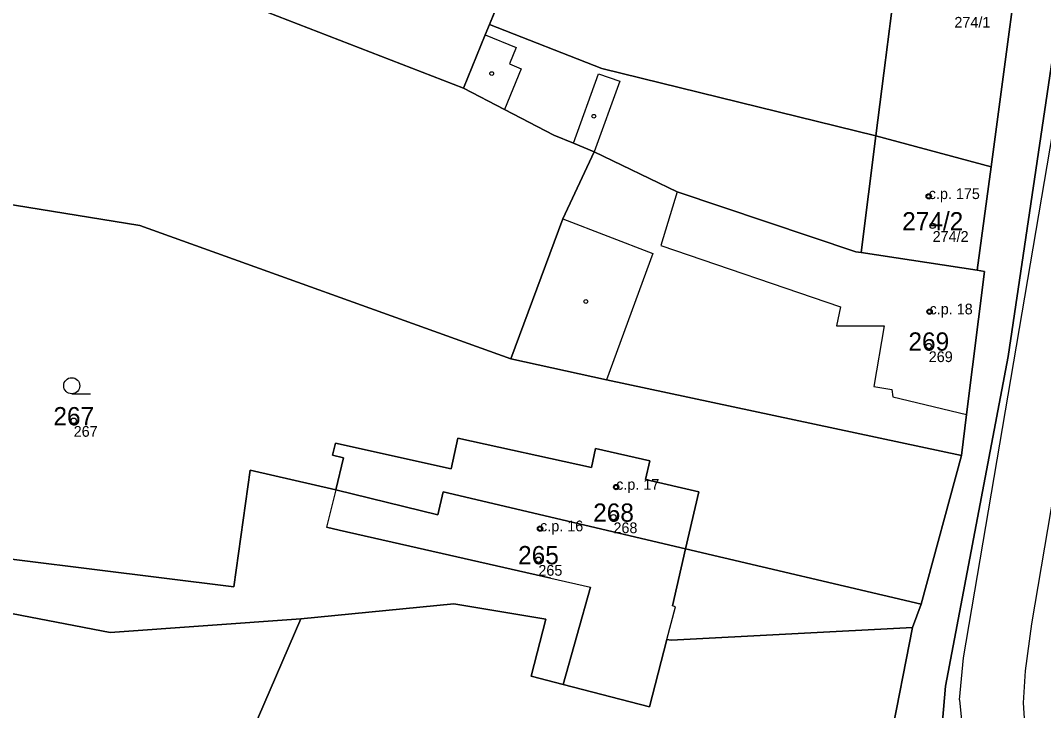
# Model space of a CAD drawing. Extents: x -603967 to -594699, y -1179315 to -1165625.
# Drawn here: x -597624 to -597528.8, y -1172490.8 to -1172426.6 of the extents above; entities that cross this region are included whole.
import ezdxf

# ---------------------------------------------------------------- set-up
doc = ezdxf.new("R2010")
doc.units = 0
for name, color, linetype in [('Definiční body', 7, 'Continuous'), ('Hranice parcel', 7, 'Continuous'), ('Parcelní čísla', 7, 'Continuous'), ('Polygon budovy', 7, 'Continuous'), ('Polygon parcely', 7, 'Continuous'), ('Vnitřní kresba', 7, 'Continuous'), ('Značky budov', 7, 'Continuous'), ('Značky kultur', 7, 'Continuous')]:
    doc.layers.add(name, color=color, linetype=linetype)

msp = doc.modelspace()

# ---------------------------------------------------------------- linework, layer by layer
at = {"layer": 'Definiční body'}
for centre in [(-597539.45, -1172442.95994), (-597539.09, -1172445.69994), (-597539.37, -1172453.68994), (-597539.45, -1172456.88994), (-597619.05, -1172463.83994), (-597568.55, -1172470.00994), (-597568.8, -1172472.80994), (-597575.63, -1172473.87994), (-597575.79, -1172476.76994)]:
    msp.add_circle(centre, 0.25, dxfattribs=at)
at = {"layer": 'Hranice parcel'}
for p, q in [((-597533.64, -1172440.2), (-597530.07, -1172413.45)), ((-597582.77, -1172432.9), (-597614.51, -1172420.59)), ((-597580.34, -1172426.96), (-597578.77, -1172423.12)), ((-597534.93, -1172449.82), (-597533.64, -1172440.2)), ((-597540.17, -1172480.91), (-597536.39, -1172467.08)), ((-597594.66, -1172470.27), (-597602.62, -1172468.45)), ((-597540.17, -1172480.91), (-597562.08, -1172475.76)), ((-597540.97, -1172483.09), (-597540.17, -1172480.91)), ((-597616.2, -1172524.65), (-597597.91, -1172482.27))]:
    msp.add_line(p, q, dxfattribs=at)
for points in [[(-597495.52, -1172531.46), (-597528.77, -1172505.76), (-597534.3, -1172500.53), (-597536.74, -1172497.24), (-597538.25, -1172492.89), (-597537.88, -1172488.53), (-597532.07, -1172457.85), (-597519.99, -1172376.57), (-597519.03, -1172366.61), (-597519.61, -1172362.57), (-597520.82, -1172360.39)], [(-597582.77, -1172432.9), (-597580.73, -1172427.92), (-597580.34, -1172426.96)], [(-597580.34, -1172426.96), (-597569.89, -1172431.07), (-597544.37, -1172437.34), (-597533.64, -1172440.2)], [(-597570.6, -1172438.81), (-597572.53, -1172438.01), (-597574.35, -1172437.26), (-597578.94, -1172434.88), (-597582.77, -1172432.9)], [(-597570.6, -1172438.81), (-597573.5, -1172445.04), (-597578.35, -1172458.08)], [(-597534.93, -1172449.82), (-597545.75, -1172448.18), (-597546.24, -1172448.11), (-597562.87, -1172442.53), (-597570.6, -1172438.81)], [(-597578.35, -1172458.08), (-597612.89, -1172445.67), (-597648.9, -1172439.83)], [(-597536.39, -1172467.08), (-597535.92, -1172463.25), (-597534.27, -1172449.96), (-597534.93, -1172449.82)], [(-597602.62, -1172468.45), (-597604.15, -1172479.29), (-597637.11, -1172475.19), (-597653.62, -1172457.66)], [(-597536.39, -1172467.08), (-597569.45, -1172460.04), (-597578.35, -1172458.08)], [(-597594.66, -1172470.27), (-597593.92, -1172467.3), (-597594.96, -1172467.05), (-597594.68, -1172465.92), (-597583.91, -1172468.31), (-597583.28, -1172465.45), (-597570.86, -1172468.19), (-597570.47, -1172466.41), (-597565.43, -1172467.57), (-597565.83, -1172469.31), (-597560.86, -1172470.44), (-597562.08, -1172475.76)], [(-597562.08, -1172475.76), (-597584.64, -1172470.46), (-597585.14, -1172472.58), (-597594.66, -1172470.27)], [(-597597.91, -1172482.27), (-597615.66, -1172483.54), (-597642.27, -1172478.43), (-597665.55, -1172474.74)], [(-597540.97, -1172483.09), (-597563.42, -1172484.25), (-597563.82, -1172484.18), (-597565.46, -1172490.47), (-597573.49, -1172488.38), (-597576.47, -1172487.6), (-597575.09, -1172482.29), (-597583.65, -1172480.86), (-597597.91, -1172482.27)], [(-597543.74, -1172494.73), (-597543.05, -1172493.7), (-597540.97, -1172483.09)]]:
    msp.add_lwpolyline(points, dxfattribs=at)
at = {"layer": 'Polygon budovy'}
for points in [[(-597558.08, -1172404.3), (-597560.88, -1172412.41), (-597541.91, -1172418.09), (-597544.37, -1172437.34), (-597533.64, -1172440.2), (-597530.07, -1172413.45), (-597540.47, -1172410.63)], [(-597545.75, -1172448.18), (-597534.93, -1172449.82), (-597533.64, -1172440.2), (-597544.37, -1172437.34)], [(-597562.87, -1172442.53), (-597564.4, -1172447.53), (-597547.65, -1172453.25), (-597548.05, -1172455), (-597543.6, -1172455.02), (-597544.55, -1172460.66), (-597542.9, -1172460.94), (-597542.79, -1172461.6), (-597535.92, -1172463.25), (-597534.27, -1172449.96), (-597534.93, -1172449.82), (-597545.75, -1172448.18), (-597546.24, -1172448.11)], [(-597594.68, -1172465.92), (-597594.96, -1172467.05), (-597593.92, -1172467.3), (-597594.66, -1172470.27), (-597585.14, -1172472.58), (-597584.64, -1172470.46), (-597562.08, -1172475.76), (-597560.86, -1172470.44), (-597565.83, -1172469.31), (-597565.43, -1172467.57), (-597570.47, -1172466.41), (-597570.86, -1172468.19), (-597583.28, -1172465.45), (-597583.91, -1172468.31)], [(-597594.66, -1172470.27), (-597595.53, -1172473.74), (-597594.35, -1172474.01), (-597587.07, -1172475.66), (-597574.62, -1172478.49), (-597570.93, -1172479.33), (-597573.49, -1172488.38), (-597565.46, -1172490.47), (-597563.82, -1172484.18), (-597563.03, -1172481.14), (-597563.29, -1172481.07), (-597562.08, -1172475.76), (-597584.64, -1172470.46), (-597585.14, -1172472.58)]]:
    msp.add_lwpolyline(points, close=True, dxfattribs=at)
at = {"layer": 'Polygon parcely'}
for points in [[(-597495.52, -1172531.46), (-597528.77, -1172505.76), (-597534.3, -1172500.53), (-597536.74, -1172497.24), (-597538.25, -1172492.89), (-597537.88, -1172488.53), (-597532.07, -1172457.85), (-597519.99, -1172376.57)], [(-597519.99, -1172376.57), (-597532.07, -1172457.85), (-597537.88, -1172488.53), (-597538.25, -1172492.89), (-597536.74, -1172497.24), (-597534.3, -1172500.53), (-597528.77, -1172505.76), (-597495.52, -1172531.46)], [(-597528.07, -1172399.58), (-597530.07, -1172413.45), (-597533.64, -1172440.2), (-597534.93, -1172449.82), (-597534.27, -1172449.96), (-597535.92, -1172463.25), (-597536.39, -1172467.08), (-597540.17, -1172480.91), (-597540.97, -1172483.09), (-597543.05, -1172493.7), (-597543.74, -1172494.73), (-597532.25, -1172503.88), (-597520.62, -1172513.32)], [(-597637.11, -1172475.19), (-597604.15, -1172479.29), (-597602.62, -1172468.45), (-597594.66, -1172470.27), (-597593.92, -1172467.3), (-597594.96, -1172467.05), (-597594.68, -1172465.92), (-597583.91, -1172468.31), (-597583.28, -1172465.45), (-597570.86, -1172468.19), (-597570.47, -1172466.41), (-597565.43, -1172467.57), (-597565.83, -1172469.31), (-597560.86, -1172470.44), (-597562.08, -1172475.76), (-597540.17, -1172480.91), (-597536.39, -1172467.08), (-597569.45, -1172460.04), (-597578.35, -1172458.08), (-597612.89, -1172445.67), (-597648.9, -1172439.83)], [(-597616.2, -1172524.65), (-597597.91, -1172482.27), (-597615.66, -1172483.54), (-597642.27, -1172478.43), (-597665.55, -1172474.74), (-597699.41, -1172466.81), (-597701.75, -1172477.37), (-597700.72, -1172479.27), (-597700.13, -1172485.06), (-597699.71, -1172488.13), (-597698.75, -1172495.09)], [(-597642.27, -1172478.43), (-597615.66, -1172483.54), (-597597.91, -1172482.27), (-597583.65, -1172480.86), (-597575.09, -1172482.29), (-597576.47, -1172487.6), (-597573.49, -1172488.38), (-597565.46, -1172490.47), (-597563.82, -1172484.18), (-597563.42, -1172484.25), (-597540.97, -1172483.09), (-597540.17, -1172480.91), (-597562.08, -1172475.76), (-597584.64, -1172470.46), (-597585.14, -1172472.58), (-597594.66, -1172470.27), (-597602.62, -1172468.45), (-597604.15, -1172479.29), (-597637.11, -1172475.19)]]:
    msp.add_lwpolyline(points, dxfattribs=at)
for points in [[(-597573.07, -1172419.91), (-597576.89, -1172418.55), (-597578.77, -1172423.12), (-597580.34, -1172426.96), (-597569.89, -1172431.07), (-597544.37, -1172437.34), (-597533.64, -1172440.2), (-597530.07, -1172413.45), (-597540.47, -1172410.63), (-597558.08, -1172404.3), (-597582.98, -1172398.8), (-597582.51, -1172407.77), (-597575, -1172411.41), (-597573.6, -1172407.49), (-597562.74, -1172411.32), (-597562.89, -1172411.73), (-597563.3, -1172411.59), (-597563.25, -1172411.45), (-597564.44, -1172411.03), (-597568.18, -1172421.62), (-597568.6, -1172421.47), (-597568.35, -1172420.72), (-597572.87, -1172419.09)], [(-597625.09, -1172416.48), (-597634.75, -1172413.69), (-597678.72, -1172403.02), (-597681.24, -1172409.8), (-597686.17, -1172432.32), (-597672.06, -1172435.27), (-597664.04, -1172436.49), (-597648.9, -1172439.83), (-597612.89, -1172445.67), (-597578.35, -1172458.08), (-597573.5, -1172445.04), (-597570.6, -1172438.81), (-597572.53, -1172438.01), (-597574.35, -1172437.26), (-597578.94, -1172434.88), (-597582.77, -1172432.9), (-597614.51, -1172420.59)], [(-597614.51, -1172420.59), (-597582.77, -1172432.9), (-597580.73, -1172427.92), (-597580.34, -1172426.96), (-597578.77, -1172423.12), (-597607.5, -1172412.13), (-597609.87, -1172418.14), (-597613.19, -1172416.84)], [(-597533.64, -1172440.2), (-597544.37, -1172437.34), (-597569.89, -1172431.07), (-597580.34, -1172426.96), (-597580.73, -1172427.92), (-597582.77, -1172432.9), (-597578.94, -1172434.88), (-597574.35, -1172437.26), (-597572.53, -1172438.01), (-597570.6, -1172438.81), (-597562.87, -1172442.53), (-597546.24, -1172448.11), (-597545.75, -1172448.18), (-597534.93, -1172449.82)], [(-597573.5, -1172445.04), (-597578.35, -1172458.08), (-597569.45, -1172460.04), (-597536.39, -1172467.08), (-597535.92, -1172463.25), (-597534.27, -1172449.96), (-597534.93, -1172449.82), (-597545.75, -1172448.18), (-597546.24, -1172448.11), (-597562.87, -1172442.53), (-597570.6, -1172438.81)], [(-597594.66, -1172470.27), (-597585.14, -1172472.58), (-597584.64, -1172470.46), (-597562.08, -1172475.76), (-597560.86, -1172470.44), (-597565.83, -1172469.31), (-597565.43, -1172467.57), (-597570.47, -1172466.41), (-597570.86, -1172468.19), (-597583.28, -1172465.45), (-597583.91, -1172468.31), (-597594.68, -1172465.92), (-597594.96, -1172467.05), (-597593.92, -1172467.3)], [(-597543.74, -1172494.73), (-597543.05, -1172493.7), (-597540.97, -1172483.09), (-597563.42, -1172484.25), (-597563.82, -1172484.18), (-597565.46, -1172490.47), (-597573.49, -1172488.38), (-597576.47, -1172487.6), (-597575.09, -1172482.29), (-597583.65, -1172480.86), (-597597.91, -1172482.27), (-597616.2, -1172524.65), (-597564.69, -1172520.56), (-597550.61, -1172503.19)]]:
    msp.add_lwpolyline(points, close=True, dxfattribs=at)
at = {"layer": 'Vnitřní kresba'}
for p, q in [((-597510.1, -1172365.08), (-597529.87, -1172482.74)), ((-597536.2, -1172485.9), (-597517.2, -1172373.86)), ((-597544.37, -1172437.34), (-597541.91, -1172418.09)), ((-597580.73, -1172427.92), (-597577.86, -1172429.1)), ((-597577.86, -1172429.1), (-597578.49, -1172430.63)), ((-597577.38, -1172431.09), (-597578.94, -1172434.88)), ((-597578.49, -1172430.63), (-597577.38, -1172431.09)), ((-597572.53, -1172438.01), (-597570.18, -1172431.54)), ((-597568.22, -1172432.25), (-597570.6, -1172438.81)), ((-597570.18, -1172431.54), (-597568.22, -1172432.25)), ((-597545.75, -1172448.18), (-597544.37, -1172437.34)), ((-597562.87, -1172442.53), (-597564.4, -1172447.53)), ((-597573.5, -1172445.04), (-597565.15, -1172448.27)), ((-597565.15, -1172448.27), (-597569.45, -1172460.04)), ((-597564.4, -1172447.53), (-597547.65, -1172453.25)), ((-597547.65, -1172453.25), (-597548.05, -1172455)), ((-597548.05, -1172455), (-597543.6, -1172455.02)), ((-597543.6, -1172455.02), (-597544.55, -1172460.66)), ((-597544.55, -1172460.66), (-597542.9, -1172460.94)), ((-597542.9, -1172460.94), (-597542.79, -1172461.6)), ((-597542.79, -1172461.6), (-597535.92, -1172463.25)), ((-597594.66, -1172470.27), (-597595.53, -1172473.74)), ((-597594.35, -1172474.01), (-597595.53, -1172473.74)), ((-597587.07, -1172475.66), (-597594.35, -1172474.01)), ((-597574.62, -1172478.49), (-597587.07, -1172475.66)), ((-597562.08, -1172475.76), (-597563.29, -1172481.07)), ((-597574.62, -1172478.49), (-597570.93, -1172479.33)), ((-597573.49, -1172488.38), (-597570.93, -1172479.33)), ((-597563.82, -1172484.18), (-597563.03, -1172481.14)), ((-597563.03, -1172481.14), (-597563.29, -1172481.07)), ((-597529.87, -1172482.74), (-597530.46, -1172487.1)), ((-597536.6, -1172489.8), (-597536.2, -1172485.9)), ((-597530.46, -1172487.1), (-597530.66, -1172490.09)), ((-597536.6, -1172489.8), (-597536.22, -1172493.47)), ((-597530.66, -1172490.09), (-597530.4, -1172494.33))]:
    msp.add_line(p, q, dxfattribs=at)
at = {"layer": 'Značky budov'}
for centre in [(-597580.1368, -1172431.52916), (-597570.6268, -1172435.49916), (-597539.4568, -1172442.95916), (-597571.3768, -1172452.73916), (-597539.3768, -1172453.68916), (-597568.5568, -1172470.00916), (-597575.6368, -1172473.87916)]:
    msp.add_circle(centre, 0.175, dxfattribs=at)
at = {"layer": 'Značky kultur'}
msp.add_line((-597619.233, -1172461.33), (-597617.483, -1172461.33), dxfattribs=at)
msp.add_circle((-597619.23286, -1172460.57981), 0.75, dxfattribs=at)

# ---------------------------------------------------------------- texts
at = {"layer": 'Definiční body'}
for s, p in [('274/1', (-597537.06, -1172427.259)), ('c.p. 175', (-597539.45, -1172443.21)), ('274/2', (-597539.09, -1172447.189)), ('c.p. 18', (-597539.37, -1172453.94)), ('269', (-597539.45, -1172458.379)), ('267', (-597619.05, -1172465.329)), ('c.p. 17', (-597568.55, -1172470.26)), ('c.p. 16', (-597575.63, -1172474.13)), ('268', (-597568.8, -1172474.299)), ('265', (-597575.79, -1172478.259))]:
    msp.add_text(s, height=0.999996, dxfattribs=at).set_placement(p)
at = {"layer": 'Parcelní čísla'}
for s, p in [('274/2', (-597541.926, -1172446.125)), ('269', (-597541.34, -1172457.315)), ('267', (-597620.94, -1172464.265)), ('268', (-597570.69, -1172473.235)), ('265', (-597577.68, -1172477.195))]:
    msp.add_text(s, height=1.699998, dxfattribs=at).set_placement(p)

doc.saveas('drawing.dxf')
